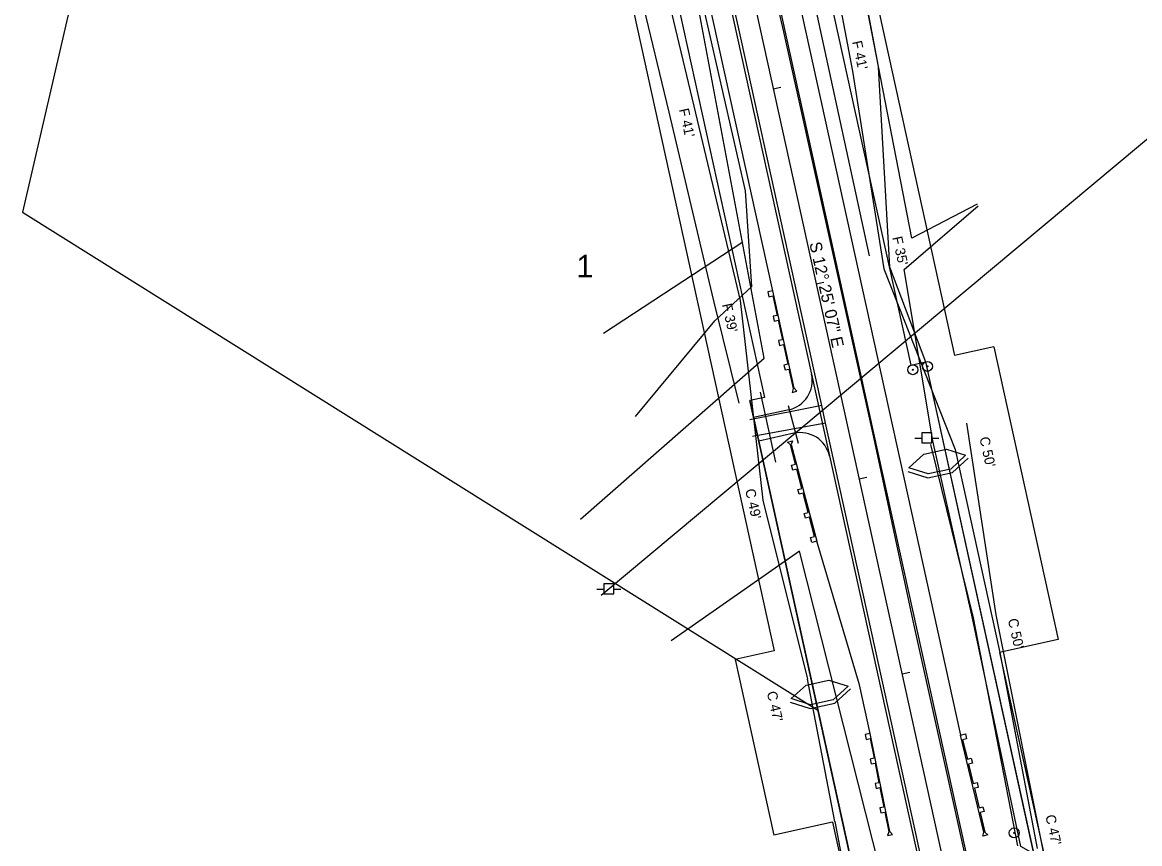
# Model space of a CAD drawing. Extents: x 2519952 to 2531965, y 848341 to 887632.
# Drawn here: x 2529336 to 2529895, y 857848 to 858259 of the extents above; entities that cross this region are included whole.
import ezdxf

# ---------------------------------------------------------------- set-up
doc = ezdxf.new("R2010")
doc.units = 0
for name, color, linetype in [('RD_EV_JW', 7, 'Continuous'), ('RD_EX_DR_Pipe', 7, 'Continuous'), ('RD_EX_Driveway', 7, 'Continuous'), ('RD_EX_DV_Prop', 7, 'Continuous'), ('RD_EX_DV_PropPin', 7, 'Continuous'), ('RD_EX_DV_TX_Prop', 7, 'Continuous'), ('RD_EX_Fence_Other', 7, 'Continuous'), ('RD_EX_H2O', 7, 'Continuous'), ('RD_EX_Road', 7, 'Continuous'), ('RD_EX_RW', 7, 'Continuous'), ('RD_EX_UT', 7, 'Continuous'), ('RD_EX_VEG', 7, 'Continuous'), ('RD_HC_Cl', 7, 'Continuous'), ('RD_HC_Data', 7, 'Continuous'), ('RD_HC_Data_Tic', 7, 'Continuous'), ('RD_PD_CstnLmt', 7, 'Continuous'), ('RD_PD_DR_ErosCtrl', 7, 'Continuous'), ('RD_PD_DR_Pipe', 7, 'Continuous'), ('RD_PD_Driveway', 7, 'Continuous'), ('RD_PD_Final_TrvlWay', 7, 'Continuous'), ('RD_PD_GR', 7, 'Continuous'), ('RD_PD_RW', 7, 'Continuous'), ('RD_PD_TX_CstnLmt', 7, 'Continuous'), ('RD_SMD_Locator', 7, 'Continuous')]:
    doc.layers.add(name, color=color, linetype=linetype)

# ---------------------------------------------------------------- blocks, each defined once
blk = doc.blocks.new('TYPET1')
at = {"layer": 'RD_PD_GR'}
blk.add_lwpolyline([(49.99, 1), (0, 0), (-0.05, 2.5), (2.45, 2.55), (2.49, 0.54), (12.49, 0.74), (12.45, 2.75), (14.95, 2.8), (14.99, 0.79), (24.99, 0.99), (24.95, 3), (27.44, 3.05), (27.48, 1.04), (37.48, 1.24), (37.44, 3.25), (39.94, 3.3), (39.98, 1.29), (49.98, 1.49), (51.69, 2.53), (51.74, 0.03)], close=True, dxfattribs=at)

msp = doc.modelspace()

# ---------------------------------------------------------------- linework, layer by layer
at = {"layer": 'RD_EV_JW'}
for points in [[(2529759.98, 858142.03), (2529725.53, 858301.53), (2529703.12, 858406.98), (2529679.05, 858510.31), (2529663.54, 858602.79), (2529652.18, 858687.08), (2529632.94, 858696.42)], [(2529642.87, 858061.59), (2529682.55, 858109.62), (2529701.07, 858126.79), (2529697.89, 858174.67), (2529662.86, 858328.37), (2529638.05, 858425.73), (2529619.37, 858506.84), (2529596.03, 858584.71), (2529585.85, 858623.42), (2529575.61, 858660.85)]]:
    msp.add_lwpolyline(points, dxfattribs=at)
at = {"layer": 'RD_EX_DR_Pipe'}
msp.add_line((2529724.53, 858048.16), (2529719.45, 858066.94), dxfattribs=at)
at = {"layer": 'RD_EX_Driveway'}
for p, q in [((2529736.24, 858067.08), (2529700.06, 858060.03)), ((2529738.04, 858058.29), (2529701.51, 858051.57))]:
    msp.add_line(p, q, dxfattribs=at)
at = {"layer": 'RD_EX_DV_Prop'}
for p, q in [((2529673.16, 858575.63), (2529780.69, 858087.32)), ((2529599.92, 858559.5), (2529707.44, 858071.19)), ((2529599.92, 858559.5), (2529707.44, 858071.19)), ((2529382.64, 858365.72), (2529335.9, 858163.98)), ((2529335.9, 858163.98), (2529734.23, 857914.65)), ((2529780.69, 858087.32), (2529788.01, 858088.94)), ((2529788.01, 858088.94), (2529949.3, 857356.48)), ((2529707.44, 858071.19), (2529700.12, 858069.58)), ((2529861.4, 857337.13), (2529700.12, 858069.58))]:
    msp.add_line(p, q, dxfattribs=at)
at = {"layer": 'RD_EX_DV_PropPin'}
for centre, radius in [((2529781.71, 858085.08), 2.5), ((2529789.03, 858086.75), 2.5), ((2529789.03, 858086.75), 0.25), ((2529781.71, 858085.08), 0.25), ((2529832.47, 857853.16), 2.5), ((2529832.47, 857853.16), 0.25)]:
    msp.add_circle(centre, radius, dxfattribs=at)
at = {"layer": 'RD_EX_Fence_Other'}
msp.add_lwpolyline([(2529956.04, 857778.29), (2529835.75, 857846.33), (2529811.52, 857960.73), (2529791.71, 858049.41), (2529777.32, 858135.29), (2529814.47, 858167.12)], dxfattribs=at)
at = {"layer": 'RD_EX_H2O'}
msp.add_line((2529626.87, 858103.43), (2529696.68, 858149.05), dxfattribs=at)
at = {"layer": 'RD_EX_Road'}
for p, q in [((2529717.05, 858254.24), (2529694.62, 858354.13)), ((2529695.95, 858249.65), (2529674.22, 858348.11)), ((2529717.14, 858153.22), (2529695.95, 858249.65)), ((2529761.94, 858052.74), (2529717.05, 858254.24)), ((2529736.24, 858067.08), (2529717.14, 858153.22)), ((2529738.04, 858058.29), (2529736.24, 858067.08)), ((2529740.41, 858047.73), (2529738.04, 858058.29)), ((2529761.14, 857953.11), (2529740.41, 858047.73)), ((2529782.45, 857957.05), (2529761.94, 858052.74)), ((2529782.75, 857855.2), (2529761.14, 857953.11)), ((2529803.8, 857860.82), (2529782.45, 857957.05)), ((2529815.27, 857808.46), (2529803.8, 857860.82)), ((2529794.03, 857803.51), (2529782.75, 857855.2))]:
    msp.add_line(p, q, dxfattribs=at)
at = {"layer": 'RD_EX_RW'}
for p, q in [((2529673.16, 858575.62), (2529780.69, 858087.32)), ((2529599.92, 858559.49), (2529707.44, 858071.19))]:
    msp.add_line(p, q, dxfattribs=at)
for points in [[(2529780.69, 858087.32), (2529788.01, 858088.94), (2529949.3, 857356.48), (2529941.97, 857354.87)], [(2529707.44, 858071.19), (2529700.12, 858069.58), (2529861.4, 857337.13), (2529868.73, 857338.74)]]:
    msp.add_lwpolyline(points, dxfattribs=at)
at = {"layer": 'RD_EX_UT'}
for p, q in [((2529939.09, 858234.03), (2529625.66, 857972.08)), ((2529791.15, 858053.41), (2529786.15, 858053.41)), ((2529786.15, 858053.41), (2529786.15, 858048.41)), ((2529791.15, 858048.41), (2529791.15, 858053.41)), ((2529782.72, 858050.85), (2529786.19, 858050.85)), ((2529786.15, 858048.41), (2529791.15, 858048.41)), ((2529791.08, 858050.85), (2529794.72, 858050.85)), ((2529623.56, 857975.24), (2529627.03, 857975.24)), ((2529631.99, 857977.8), (2529626.99, 857977.8)), ((2529626.99, 857977.8), (2529626.99, 857972.8)), ((2529631.92, 857975.24), (2529635.56, 857975.24)), ((2529631.99, 857972.8), (2529631.99, 857977.8)), ((2529626.99, 857972.8), (2529631.99, 857972.8))]:
    msp.add_line(p, q, dxfattribs=at)
at = {"layer": 'RD_EX_VEG'}
for points in [[(2529615.35, 858010.17), (2529707.36, 858090.92), (2529659.69, 858344.76), (2529587.06, 858638.83), (2529584.17, 858668.57)], [(2529813.86, 858167.91), (2529781.28, 858151.01), (2529740.05, 858363.4), (2529695.45, 858552.11), (2529677.48, 858662.51)], [(2529943.73, 857764.08), (2529899.16, 857730.52), (2529849.67, 857831.25), (2529823.41, 857962.37), (2529808.73, 858058.28)], [(2529834.27, 857846.66), (2529812.02, 857960.8), (2529790.79, 858047.64)], [(2529707.12, 857771.38), (2529776.36, 857791.02), (2529724.97, 857994.23), (2529660.7, 857949.39)]]:
    msp.add_lwpolyline(points, dxfattribs=at)
at = {"layer": 'RD_HC_Cl'}
msp.add_line((2529456.28, 859386.15), (2530012.88, 856858.51), dxfattribs=at)
at = {"layer": 'RD_HC_Data_Tic'}
for p, q in [((2529711.81, 858225.75), (2529715.71, 858226.61)), ((2529733.31, 858128.09), (2529737.22, 858128.95)), ((2529754.82, 858030.43), (2529758.72, 858031.29)), ((2529776.32, 857932.77), (2529780.23, 857933.63))]:
    msp.add_line(p, q, dxfattribs=at)
at = {"layer": 'RD_PD_CstnLmt'}
for p, q in [((2529732.98, 858332.81), (2529751.58, 858234.5)), ((2529648.9, 858314.29), (2529672.13, 858217.01)), ((2529751.58, 858234.5), (2529767.17, 858135.54)), ((2529672.13, 858217.01), (2529695.24, 858119.7)), ((2529767.17, 858135.54), (2529802.85, 858045.06)), ((2529695.24, 858119.7), (2529706.66, 858019.82)), ((2529802.85, 858045.06), (2529825.21, 857943.53)), ((2529706.66, 858019.82), (2529729.01, 857930.08)), ((2529825.21, 857943.53), (2529843.97, 857845.27)), ((2529742.74, 857858.81), (2529729.01, 857930.08)), ((2529742.74, 857858.81), (2529749.19, 857824.13))]:
    msp.add_line(p, q, dxfattribs=at)
at = {"layer": 'RD_PD_DR_ErosCtrl'}
for p, q in [((2529745.75, 858335.22), (2529764.35, 858236.92)), ((2529636.26, 858311.27), (2529659.48, 858213.99)), ((2529764.42, 858236.53), (2529769.97, 858136.61)), ((2529659.48, 858214), (2529682.59, 858116.7)), ((2529769.97, 858136.61), (2529788.1, 858088.95)), ((2529682.33, 858118.23), (2529694.65, 858068.38)), ((2529779.72, 858035.91), (2529787.2, 858042.76)), ((2529787.2, 858042.76), (2529798.49, 858045.25)), ((2529798.49, 858045.25), (2529808.16, 858042.2)), ((2529808.16, 858042.2), (2529800.68, 858035.35)), ((2529801.58, 858033.63), (2529809.43, 858040.82)), ((2529779.16, 858034.12), (2529789.3, 858030.92)), ((2529789.39, 858032.86), (2529779.72, 858035.91)), ((2529789.3, 858030.92), (2529801.58, 858033.63)), ((2529800.68, 858035.35), (2529789.39, 858032.86)), ((2529720.82, 857920.37), (2529728.31, 857927.21)), ((2529728.31, 857927.21), (2529739.6, 857929.69)), ((2529739.6, 857929.69), (2529749.27, 857926.63)), ((2529749.27, 857926.63), (2529741.78, 857919.79)), ((2529742.68, 857918.07), (2529750.53, 857925.25)), ((2529730.49, 857917.31), (2529720.82, 857920.37)), ((2529741.78, 857919.79), (2529730.49, 857917.31)), ((2529720.26, 857918.58), (2529730.4, 857915.37)), ((2529730.4, 857915.37), (2529742.68, 857918.07))]:
    msp.add_line(p, q, dxfattribs=at)
at = {"layer": 'RD_PD_DR_Pipe'}
msp.add_line((2529713.16, 858038.72), (2529705.42, 858073.88), dxfattribs=at)
at = {"layer": 'RD_PD_Driveway'}
for p, q in [((2529719.57, 858064.96), (2529701.99, 858061.09)), ((2529722.15, 858053.24), (2529704.57, 858049.37))]:
    msp.add_line(p, q, dxfattribs=at)
for centre, start, end in [((2529716.34, 858079.61), 282.4185, 12.4185), ((2529725.37, 858038.59), 12.4185, 102.4185)]:
    msp.add_arc(centre, 15, start, end, dxfattribs=at)
at = {"layer": 'RD_PD_Final_TrvlWay'}
for p, q in [((2529556.86, 858985.2), (2529831.05, 857740.03)), ((2529533.42, 858980.03), (2529807.61, 857734.87))]:
    msp.add_line(p, q, dxfattribs=at)
at = {"layer": 'RD_PD_GR'}
for p, q in [((2529647, 858622.34), (2529805.6, 857902.1)), ((2529711.56, 858124.58), (2529604.03, 858612.88)), ((2529754.99, 857927.32), (2529733.58, 857999.2)), ((2529760.37, 857902.91), (2529754.99, 857927.32))]:
    msp.add_line(p, q, dxfattribs=at)
at = {"layer": 'RD_PD_RW'}
for p, q in [((2529695.14, 858580.46), (2529802.66, 858092.16)), ((2529577.94, 858554.66), (2529712.35, 857944.28)), ((2529822.19, 858096.46), (2529854.45, 857949.97)), ((2529692.82, 857939.98), (2529712.17, 857852.08))]:
    msp.add_line(p, q, dxfattribs=at)
for points in [[(2529822.19, 858096.46), (2529802.66, 858092.16)], [(2529854.45, 857949.97), (2529825.15, 857943.52)], [(2529712.35, 857944.28), (2529692.82, 857939.98)], [(2529825.15, 857943.52), (2529889.67, 857650.54)], [(2529741.47, 857858.53), (2529712.17, 857852.08)], [(2529741.47, 857858.53), (2529792.01, 857629.03)]]:
    msp.add_lwpolyline(points, dxfattribs=at)
at = {"layer": 'RD_SMD_Locator'}
for centre in [(2529695.95, 858249.65), (2529717.05, 858254.24), (2529697.89, 858174.67), (2529813.86, 858167.91), (2529814.47, 858167.12), (2529696.68, 858149.05), (2529717.14, 858153.22), (2529781.28, 858151.01), (2529759.98, 858142.03), (2529777.32, 858135.29), (2529701.07, 858126.79), (2529682.55, 858109.62), (2529626.87, 858103.43), (2529707.36, 858090.92), (2529719.45, 858066.94), (2529736.24, 858067.08), (2529736.24, 858067.08), (2529642.87, 858061.59), (2529700.06, 858060.03), (2529738.04, 858058.29), (2529738.04, 858058.29), (2529808.73, 858058.28), (2529701.51, 858051.57), (2529724.53, 858048.16), (2529740.41, 858047.73), (2529761.94, 858052.74), (2529790.79, 858047.64), (2529791.71, 858049.41), (2529615.35, 858010.17), (2529724.97, 857994.23), (2529625.66, 857972.08), (2529811.52, 857960.73), (2529812.02, 857960.8), (2529823.41, 857962.37), (2529761.14, 857953.11), (2529782.45, 857957.05), (2529660.7, 857949.39), (2529803.8, 857860.82), (2529782.75, 857855.2)]:
    msp.add_circle(centre, 0.001, dxfattribs=at)

# ---------------------------------------------------------------- block references
at = {"layer": 'RD_PD_GR'}
for p, yscale, rotation in [((2529711.56, 858124.58), -1.0000000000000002, -76.4355636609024), ((2529760.37, 857902.91), -1.0000000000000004, -77.58154352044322)]:
    msp.add_blockref('TYPET1', p, dxfattribs=dict(at, yscale=yscale, rotation=rotation))
for p, rotation in [((2529733.58, 857999.2), 103.56313888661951), ((2529805.6, 857902.1), -77.58147915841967)]:
    msp.add_blockref('TYPET1', p, dxfattribs=dict(at, rotation=rotation))

# ---------------------------------------------------------------- texts
at = {"layer": 'RD_EX_DV_TX_Prop'}
msp.add_text('1', height=11.32, dxfattribs=at).set_placement((2529613.33, 858131.27))
at = {"layer": 'RD_HC_Data'}
msp.add_text('S 12%%d 25\' 07" E', height=6, rotation=282.4185, dxfattribs=at).set_placement((2529729.87, 858148.38))
at = {"layer": 'RD_PD_CstnLmt'}
for s, p in [("F 41'", (2529664.6, 858215.35)), ("F 39'", (2529686.11, 858117.69)), ("C 49'", (2529697.73, 858024.9)), ("C 47'", (2529708.58, 857923.53))]:
    msp.add_text(s, height=5, rotation=282.4185, dxfattribs=at).set_placement(p)
at = {"layer": 'RD_PD_TX_CstnLmt'}
for s, p in [("F 41'", (2529751.22, 858249.21)), ("F 35'", (2529771.39, 858151.26)), ("C 50'", (2529815.02, 858050.93)), ("C 50'", (2529829.27, 857959.98)), ("C 47'", (2529848.03, 857861.72))]:
    msp.add_text(s, height=5, rotation=282.4185, dxfattribs=at).set_placement(p)

doc.saveas('drawing.dxf')
